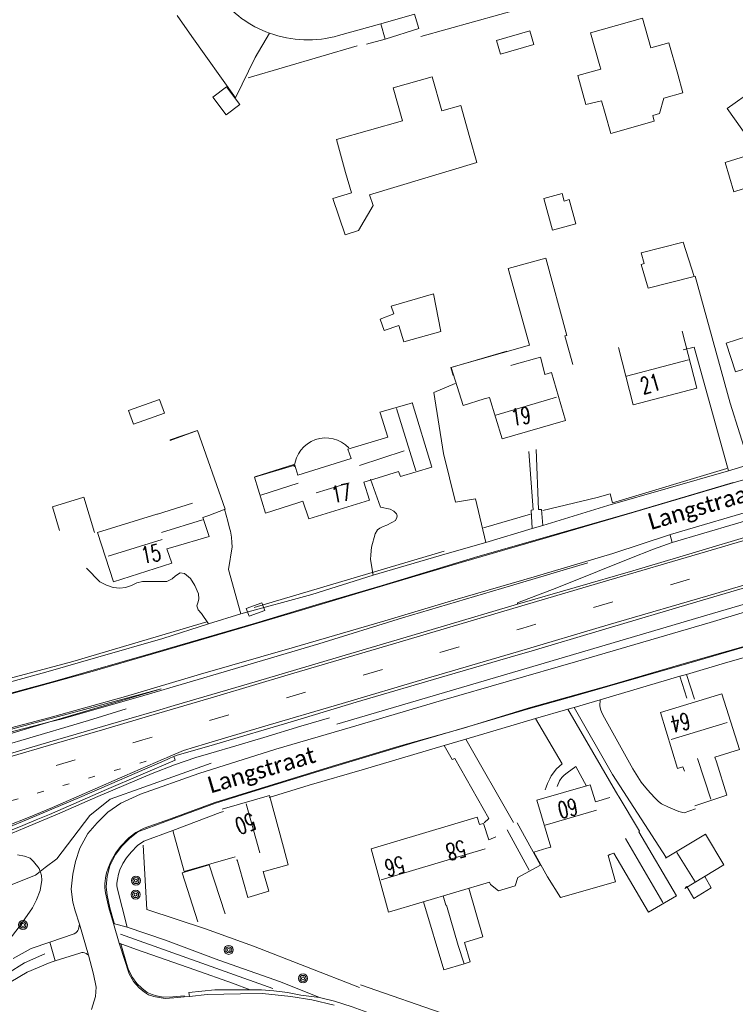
# Model space of a CAD drawing. Extents: x 177628 to 188968, y 384226 to 390673.
# Tile 277 of 393: x 184186 to 184293, y 387081 to 387229. Entities that reach past the tile are written whole.
import ezdxf

# ---------------------------------------------------------------- set-up
doc = ezdxf.new("R2010")
doc.units = 0
doc.linetypes.add('VW-1-3_STREEP', pattern=[4, 1, -3])
doc.linetypes.add('VW-3-9_STREEP', pattern=[12, 3, -9])
for name, color, linetype, lineweight in [('2811', 253, 'Continuous', 13), ('2901', 253, 'Continuous', 13), ('4502', 253, 'Continuous', 13), ('B-AF-GELUID-GD', 14, 'GELUIDSWERING', 13), ('B-AF-HAAG-GD', 253, 'HAAG', 13), ('B-AF-RAST-GD', 253, 'HEKWERK', 13), ('B-BP-BOOM-GD', 253, 'Continuous', 13), ('B-GB-BOUW-GD', 14, 'Continuous', 13), ('B-GB-NOKL-GD', 14, 'Continuous', 13), ('B-GL-RAIL-GD', 253, 'GELEIDERAIL', 13), ('B-MK-ASSTRP-GD', 253, 'VW-3-9_STREEP', 13), ('B-MK-BLOKLG-GD', 253, 'VW-1-3_STREEP', 13), ('B-MK-STRP-GD', 253, 'Continuous', 13), ('B-OB-CAI-GD', 253, 'Continuous', 13), ('B-TR-TALB-GD', 253, 'Continuous', 13), ('B-TR-TALO-GD', 253, 'Continuous', 13), ('B-VH-BNDH-GD', 253, 'Continuous', 13), ('B-VH-FPAD-GD', 8, 'Continuous', 13), ('B-VH-GOOT-GD', 253, 'Continuous', 13), ('B-VH-HALT-GD', 8, 'Continuous', 13), ('B-VH-HFDR-GD', 8, 'Continuous', 13), ('B-VH-MATE-GD', 253, 'Continuous', 13), ('B-VH-ONVH-GD', 253, 'Continuous', 13), ('B-VH-OVRG-GD', 8, 'Continuous', 13), ('B-VH-PARW-GD', 8, 'Continuous', 13), ('B-VH-TROT-GD', 253, 'Continuous', 13), ('B01_D', 14, 'Continuous', 9), ('B01_F', 14, 'Continuous', 9), ('B01_T', 14, 'Continuous', 9), ('B02_F', 14, 'Continuous', 9), ('B07_D', 14, 'Continuous', 9), ('B11_F', 14, 'Continuous', 9), ('B11_S', 14, 'Continuous', 9), ('B14_F', 14, 'Continuous', 9), ('T03_F', 253, 'Continuous', 9), ('T03_T', 253, 'Continuous', 9), ('T04_F', 253, 'HAAG', 9), ('T10_F', 253, 'Continuous', 9), ('T22_F', 253, 'Continuous', 9), ('V00_F', 8, 'Continuous', 9), ('V00_T', 8, 'Continuous', 9), ('Z06', 7, 'Continuous', 9)]:
    doc.layers.add(name, color=color, linetype=linetype, lineweight=lineweight)
doc.styles.add('Legend', font='calibri.ttf')
doc.styles.add('ROMANS', font='ROMANS.shx', dxfattribs={"oblique": 45})
doc.linetypes.add('GELEIDERAIL', pattern='A,28,-5,[107,ProvincieNB.shx,S=1,R=0,X=0,Y=0],-5', length=38)
doc.linetypes.add('GELUIDSWERING', pattern='A,30,-1.5,[3,ProvNB.shx,S=1,R=0,X=0,Y=0],-3,[3,ProvNB.shx,S=1,R=0,X=0,Y=0],-3,[3,ProvNB.shx,S=1,R=0,X=0,Y=0],-3,[3,ProvNB.shx,S=1,R=0,X=0,Y=0],-1.5', length=42)
doc.linetypes.add('HAAG', pattern='A,4,-1,[5,TOPOCAD.SHX,S=0.35,R=0,X=-0.35,Y=-0.35],-1', length=6)
doc.linetypes.add('HEKWERK', pattern='A,7,-1.5,[1,ProvNB.shx,S=0.75,R=0,X=0,Y=0],-1.5', length=10)

# ---------------------------------------------------------------- blocks, each defined once
blk = doc.blocks.new('2901_2901', base_point=(177628.113717, 385871.174588))
at = {"layer": '2901'}
for radius in [0.675, 0.45, 0.225]:
    blk.add_circle((177628.113717, 385871.174588), radius, dxfattribs=at)
blk = doc.blocks.new('2810_2811', base_point=(177627.545238, 385871.174588))
at = {"layer": '2811'}
blk.add_polyline3d([(177627.045238, 385870.924588, 0), (177627.045238, 385871.424588, 0), (177628.045238, 385871.424588, 0), (177628.045238, 385870.924588, 0)], close=True, dxfattribs=at)

msp = doc.modelspace()

# ---------------------------------------------------------------- linework, layer by layer
at = {"layer": 'B-AF-GELUID-GD', "flags": 128}
for points in [[(184214.886, 387117.265), (184199.734, 387111.844), (184196.665, 387109.394), (184194.113, 387106.05), (184191.714, 387102.907)], [(184191.714, 387102.907), (184190.001, 387101.588), (184189.236, 387100.999)], [(184189.236, 387100.999), (184188.518, 387100.447)], [(184188.518, 387100.447), (184184.648, 387098.888)]]:
    msp.add_lwpolyline(points, dxfattribs=at)
at = {"layer": 'B-AF-HAAG-GD', "flags": 128}
for points in [[(184371.125, 387163.541), (184342.902, 387155.303), (184312.4, 387146.231), (184289.19, 387139.415), (184260.877, 387131.101), (184233.701, 387123.12)], [(184272.764, 387157.085), (184274.716, 387157.619), (184275.031, 387156.286), (184292.183, 387161.422)], [(184272.764, 387157.085), (184264.588, 387155.126)], [(184262.751, 387154.584), (184255.723, 387152.543)], [(184074.403, 387100.489), (184074.908, 387100.417), (184078.774, 387100.177), (184082.029, 387100.328), (184084.801, 387100.559), (184087.638, 387100.976), (184090.911, 387101.484), (184093.941, 387102.075), (184101.928, 387103.58), (184112.563, 387105.653), (184125.158, 387108.227), (184139.543, 387111.188), (184150.622, 387113.519), (184159.963, 387115.589), (184165.209, 387116.751), (184176.999, 387119.92), (184190.677, 387123.429), (184192.365, 387123.864), (184204.762, 387127.406), (184217.667, 387131.208), (184231.005, 387135.127), (184243.574, 387139.013), (184259.759, 387143.825), (184271.323, 387147.265)], [(184214.236, 387138.44), (184194.113, 387132.502), (184173.717, 387127.053)], [(184204.703, 387104.978), (184205.224, 387095.313), (184214.027, 387092.408)], [(184237.126, 387083.644), (184221.211, 387089.806), (184214.027, 387092.408)]]:
    msp.add_lwpolyline(points, dxfattribs=at)
at = {"layer": 'B-AF-RAST-GD', "flags": 128}
msp.add_lwpolyline([(184249.831, 387149.028), (184221.337, 387140.607)], dxfattribs=at)
at = {"layer": 'B-GB-BOUW-GD', "flags": 128}
for points in [[(184306.176, 387187.805), (184308.497, 387180.255), (184299.672, 387177.449), (184299.562, 387177.795), (184298.019, 387177.358), (184293.468, 387175.899), (184292.069, 387180.233), (184295.186, 387181.225), (184298.193, 387182.2), (184297.322, 387185.083), (184297.01, 387186.015), (184296.726, 387186.911), (184297.849, 387187.317), (184297.627, 387188.067), (184300.177, 387188.857), (184300.67, 387187.361), (184301.037, 387186.214)], [(184275.93, 387179.557), (184278.151, 387170.971), (184287.701, 387173.478), (184285.514, 387182.018)], [(184259.216, 387179.001), (184250.843, 387176.567), (184252.65, 387170.877), (184255.825, 387171.854), (184256.628, 387172.078), (184258.481, 387165.864), (184267.974, 387168.639), (184265.884, 387175.793), (184264.896, 387175.52), (184264.534, 387176.974), (184264.228, 387178.098), (184260.296, 387177.014), (184259.795, 387176.875)], [(184244.993, 387171.318), (184247.97, 387161.616), (184243.237, 387160.245), (184242.967, 387160.96), (184239.25, 387159.83), (184237.758, 387159.37), (184238.61, 387156.663), (184229.497, 387153.893), (184228.618, 387156.524), (184227.88, 387156.261), (184223.035, 387154.744), (184221.356, 387160.126), (184227.413, 387161.933), (184227.866, 387160.418), (184235.841, 387162.904), (184235.343, 387164.34), (184241.346, 387166.144), (184240.214, 387169.764)], [(184208.72, 387165.602), (184212.819, 387167.099), (184216.975, 387155.344), (184214.531, 387154.399), (184213.645, 387154.062), (184214.572, 387151.229), (184209.107, 387149.617), (184208.223, 387149.36), (184208.983, 387147.244), (184200.237, 387144.452), (184197.847, 387151.829), (184206.706, 387154.566), (184206.847, 387154.595), (184212.086, 387156.25)], [(184287.369, 387110.875), (184292.194, 387112.434), (184290.638, 387117.429), (184290.393, 387118.125), (184294.103, 387119.292), (184291.456, 387127.651), (184282.232, 387124.836), (184284.796, 387116.455), (184285.612, 387116.681), (184285.847, 387116.072)], [(184275.876, 387112.394), (184279.078, 387107.031), (184278.969, 387106.946), (184284.638, 387097.381), (184280.455, 387094.916), (184275.233, 387103.757), (184274.958, 387103.665), (184274.668, 387103.553), (184274.389, 387103.4), (184275.476, 387099.447), (184267.227, 387097.114), (184265.294, 387100.232), (184263.233, 387103.932), (184265.221, 387104.492), (184265.777, 387104.663), (184263.697, 387111.689), (184271.685, 387114.006), (184272.474, 387111.445), (184274.666, 387112.08)], [(184216.516, 387110.376), (184223.597, 387112.382), (184225.699, 387104.663), (184226.405, 387102.014), (184222.992, 387101.035), (184222.655, 387100.993), (184223.5, 387098.06), (184220.356, 387097.134), (184219.081, 387101.722), (184218.792, 387102.754), (184218.64, 387102.73)], [(184260.755, 387108.284), (184264.255, 387101.95), (184260.849, 387100.127), (184260.474, 387098.858), (184257.971, 387098.113), (184256.756, 387099.047), (184256.624, 387099.414), (184241.48, 387094.926), (184238.866, 387104.402), (184254.747, 387109.169), (184255.085, 387108.037), (184255.728, 387108.223), (184256.52, 387105.776), (184257.543, 387106.225)], [(184282.993, 387103.026), (184288.999, 387106.595), (184291.748, 387102.022), (184285.913, 387098.465)], [(184212.894, 387093.461), (184210.551, 387100.785), (184214.566, 387102), (184216.987, 387094.677)]]:
    msp.add_lwpolyline(points, dxfattribs=at)
at = {"layer": 'B-GB-NOKL-GD', "flags": 128}
for points in [[(184286.452, 387177.706), (184277.149, 387175.268)], [(184257.57, 387169.42), (184266.663, 387172.098)], [(184245.547, 387161.095), (184242.673, 387170.422)], [(184243.818, 387164.07), (184237.118, 387161.882)], [(184222.331, 387157.449), (184227.915, 387159.215)], [(184235.588, 387159.269), (184230.615, 387157.758)], [(184213.571, 387153.736), (184207.425, 387151.82)], [(184207.511, 387150.772), (184199.435, 387148.283)], [(184283.861, 387120.778), (184292.23, 387123.328)], [(184287.804, 387117.961), (184289.769, 387111.838)], [(184222.178, 387103.806), (184220.139, 387111.149)], [(184264.973, 387107.969), (184272.657, 387110.212)], [(184259.263, 387107.235), (184262.547, 387101.228)], [(184276.975, 387105.971), (184282.573, 387096.373)], [(184240.361, 387099.743), (184255.933, 387104.387)], [(184284.692, 387103.839), (184287.432, 387099.475)]]:
    msp.add_lwpolyline(points, dxfattribs=at)
at = {"layer": 'B-GL-RAIL-GD', "flags": 128}
for points in [[(183946.864, 387075.751), (183966.33, 387077.982), (183986.212, 387080.613), (183993.44, 387081.519), (184006.638, 387083.1), (184018.61, 387084.533), (184029.191, 387085.883), (184037.022, 387086.958), (184043.724, 387088.024), (184052.984, 387089.289), (184060.716, 387090.619), (184071.212, 387092.474), (184084.293, 387095.047), (184093.479, 387096.824), (184103.914, 387099.082), (184113.021, 387101.067), (184122.089, 387103.193), (184132.428, 387105.7), (184142.785, 387108.349), (184149.496, 387110.186), (184154.26, 387111.49), (184163.406, 387114.038), (184175.481, 387117.46), (184186.33, 387120.639), (184196.483, 387123.63), (184202.11, 387125.387)], [(184166.026, 387100.797), (184178.001, 387104.264), (184183.083, 387105.955), (184186.962, 387107.549), (184191.82, 387109.589), (184197.885, 387112.242), (184206.031, 387115.695), (184209.379, 387117.004), (184212.581, 387118.121), (184214.801, 387118.756), (184218.554, 387119.826), (184222.795, 387121.122), (184228.303, 387122.775), (184232.62, 387124.03)]]:
    msp.add_lwpolyline(points, dxfattribs=at)
at = {"layer": 'B-MK-ASSTRP-GD', "flags": 128}
msp.add_lwpolyline([(183944.412, 387070.458), (183952.02, 387071.296), (183963.432, 387072.6), (183973.755, 387073.811), (183985.142, 387075.148), (183997.902, 387076.643), (184007.149, 387077.803), (184012.738, 387078.504), (184015.866, 387078.896), (184023.787, 387079.902), (184031.733, 387080.99), (184038.514, 387081.946), (184046.324, 387083.075), (184052.616, 387084.079), (184062.372, 387085.69), (184070.358, 387087.095), (184078.883, 387088.72), (184087.355, 387090.364), (184096.7, 387092.235), (184103.899, 387093.77), (184111.252, 387095.404), (184111.425, 387095.442), (184123.771, 387098.311), (184141.375, 387102.722), (184156.811, 387106.905), (184172.406, 387111.313), (184186.27, 387115.349), (184204.637, 387120.724), (184207.727, 387121.634), (184232.843, 387129.032), (184261.594, 387137.507), (184282.846, 387143.719), (184303.661, 387149.86), (184329.525, 387157.49), (184363.913, 387167.629), (184386.852, 387174.392), (184399.561, 387178.199), (184421.138, 387184.662), (184444.005, 387191.692), (184478.045, 387202.775), (184494.748, 387208.642), (184494.795, 387208.659), (184523.173, 387218.628), (184556.574, 387231.119), (184568.123, 387235.659), (184581.873, 387241.073), (184588.922, 387243.903), (184593.818, 387245.869), (184604.923, 387250.423), (184615.77, 387254.954), (184627.213, 387259.841), (184637.793, 387264.424), (184640.053, 387265.403), (184649.118, 387269.411), (184659.082, 387273.839), (184668.953, 387278.291), (184679.316, 387283.034), (184680.524, 387283.598), (184689.441, 387287.756), (184701.045, 387293.259), (184707.642, 387296.431), (184711.53, 387298.3), (184722.574, 387303.686), (184732.981, 387308.85), (184744.376, 387314.625), (184757.465, 387321.371), (184764.891, 387325.23), (184769.978, 387327.929), (184772.279, 387329.149), (184779.804, 387333.137), (184788.663, 387337.88), (184796.924, 387342.374), (184806.667, 387347.717), (184820.048, 387355.183), (184832.827, 387362.444), (184841.52, 387367.432), (184852.236, 387373.672), (184857.149, 387376.589), (184862.643, 387379.851), (184875.281, 387387.456), (184888.489, 387395.43), (184901.182, 387403.142), (184912.27, 387409.862), (184924.556, 387417.313), (184935.934, 387424.236), (184942.669, 387428.329), (184949.693, 387432.598), (184962.622, 387440.407), (184975.889, 387448.482), (184988.19, 387455.933), (185001.979, 387464.296), (185015.043, 387472.229), (185028.182, 387480.188), (185030.347, 387481.499), (185044.149, 387489.84), (185073.274, 387507.538), (185096.242, 387521.471), (185113.689, 387532.026), (185114.259, 387532.371), (185120.036, 387535.878), (185131.893, 387543.117), (185146.548, 387552), (185161.393, 387560.989), (185172.777, 387567.864), (185182.893, 387573.996), (185193.695, 387580.423), (185199.264, 387583.686), (185204.585, 387586.804), (185212.923, 387591.643), (185221.14, 387596.338), (185232.105, 387602.57), (185240.882, 387607.498), (185249.419, 387612.192), (185257.663, 387616.673), (185269.427, 387623.04), (185286.671, 387632.329), (185294.499, 387636.546), (185316.587, 387648.416), (185329.692, 387655.461), (185348.253, 387665.478), (185369.366, 387676.846), (185374.563, 387679.641), (185390.424, 387688.172), (185400.986, 387693.869), (185422.114, 387705.266), (185443.177, 387716.608), (185462.76, 387727.158), (185466.73, 387729.298), (185497.075, 387745.679), (185513.336, 387754.404), (185525.616, 387760.989), (185535.704, 387766.436), (185545.139, 387771.54), (185550.773, 387774.601), (185554.252, 387776.491), (185561.636, 387780.477), (185568.948, 387784.48), (185577.123, 387788.996), (185586.07, 387793.974), (185595.122, 387799.084), (185603.096, 387803.642), (185613.748, 387809.838), (185622.033, 387814.709), (185629.021, 387818.899), (185635.198, 387822.604), (185637.515, 387824.01), (185644.061, 387827.983), (185652.489, 387833.182), (185661.818, 387838.964), (185670.926, 387844.668), (185679.882, 387850.337), (185691.271, 387857.643), (185699.088, 387862.764), (185706.4, 387867.567), (185719.727, 387876.444), (185721.675, 387877.754), (185729.973, 387883.334), (185732.242, 387884.86), (185738.299, 387888.973), (185757.89, 387902.042), (185765.768, 387907.38), (185804.927, 387933.722), (185805.444, 387934.069), (185845.245, 387960.79), (185875.094, 387980.841), (185887.944, 387989.473), (185905.016, 388000.94), (185940.462, 388024.767), (185970.341, 388044.898), (185970.919, 388045.287), (185982.816, 388053.292), (186020.236, 388078.437), (186053.905, 388101.084), (186060.105, 388105.254), (186099.969, 388132.042), (186136.894, 388156.876), (186139.014, 388158.302), (186178.944, 388185.13), (186211.32, 388206.914), (186219.794, 388212.613), (186258.815, 388238.852), (186294.99, 388263.063), (186302.966, 388268.318), (186324.939, 388282.795), (186354.934, 388302.418), (186384.967, 388322.047), (186386.61, 388323.124), (186415.006, 388341.733), (186447.357, 388363.161), (186469.928, 388378.422), (186487.988, 388390.634), (186522.539, 388414.381), (186552.061, 388434.794), (186552.375, 388435.011), (186591.589, 388462.132), (186621.245, 388482.669), (186634.606, 388491.916), (186650.955, 388503.231), (186680.626, 388523.721), (186716.861, 388548.786), (186720.265, 388551.141), (186761.12, 388579.373), (186799.113, 388605.659), (186800.413, 388606.558), (186843.546, 388636.4), (186881.346, 388662.561), (186902.899, 388677.477), (186914.87, 388685.771), (186928.834, 388695.48), (186943.945, 388706.066), (186956.492, 388714.945), (186962.785, 388719.488), (186972.094, 388726.208), (186986.385, 388736.608), (186999.405, 388746.231), (187012.404, 388755.989), (187025.791, 388766.134), (187038.048, 388775.406), (187042.93, 388779.107), (187049.596, 388784.161), (187059.688, 388791.795), (187070.007, 388799.64), (187080.386, 388807.484), (187091.627, 388815.999), (187104.113, 388825.452), (187116.189, 388834.57), (187122.69, 388839.475), (187124.579, 388840.901), (187128.403, 388843.794), (187136.942, 388850.255), (187152.391, 388861.968), (187156.649, 388865.209), (187165.198, 388871.66), (187172.972, 388877.552), (187180.679, 388883.391), (187187.857, 388888.815), (187194.476, 388893.815), (187200.809, 388898.618), (187202.426, 388899.838), (187207.173, 388903.419), (187213.258, 388907.982), (187220.155, 388913.104), (187226.601, 388917.892), (187234.132, 388923.385), (187241.035, 388928.349), (187247.153, 388932.714), (187253.715, 388937.328), (187259.552, 388941.389), (187265.664, 388945.606), (187271.763, 388949.75), (187279.179, 388954.712), (187284.034, 388957.938), (187288.001, 388960.573), (187296.417, 388966.088), (187304.113, 388971.043), (187312.488, 388976.371), (187321.175, 388981.845), (187329.2, 388986.794), (187336.423, 388991.171), (187347.234, 388997.666), (187355.385, 389002.491), (187364.617, 389007.889), (187369.274, 389010.564), (187373.351, 389012.906), (187383.55, 389018.746), (187391.354, 389023.182), (187399.729, 389027.947), (187409.043, 389033.149), (187417.7, 389037.939), (187425.952, 389042.506), (187435.215, 389047.522), (187443.298, 389051.859), (187449.185, 389054.994), (187456.297, 389058.639), (187463.273, 389062.161), (187471.291, 389066.134), (187479.197, 389069.969), (187486.731, 389073.532), (187495.836, 389077.681), (187502.129, 389080.449), (187505.366, 389081.872), (187515.302, 389086.134), (187524.74, 389090.108), (187533.55, 389093.818), (187544.216, 389098.293), (187548.392, 389100.027), (187552.912, 389101.905), (187561.746, 389105.557), (187569.799, 389108.937), (187579.694, 389113.029), (187589.404, 389117.045), (187600.626, 389121.678), (187611.176, 389126.036), (187620.579, 389129.941), (187627.506, 389132.811), (187635.464, 389136.159), (187640.702, 389138.397), (187642.123, 389139.004), (187649.209, 389142.094), (187655.76, 389144.998), (187661.931, 389147.773), (187666.965, 389150.098), (187673.133, 389153.049), (187678.06, 389155.479), (187685.805, 389159.33), (187693.353, 389163.127), (187700.589, 389166.873), (187710.043, 389171.904), (187717.972, 389176.292), (187724.462, 389179.979), (187729.627, 389183.021), (187730.532, 389183.554), (187736.361, 389187.049), (187741.741, 389190.353), (187747.177, 389193.778), (187753.716, 389197.979), (187760.089, 389202.175), (187766.168, 389206.249), (187773.118, 389210.99), (187778.727, 389214.924), (187784.459, 389219.069), (187789.352, 389222.66), (187795.124, 389226.932), (187800.154, 389230.719), (187806.175, 389235.283), (187811.497, 389239.481), (187812.14, 389239.988), (187816.945, 389243.825), (187823.942, 389249.6), (187830.458, 389254.877), (187837.294, 389260.699), (187843.444, 389266.007), (187848.199, 389270.121), (187854.933, 389275.94), (187861.712, 389281.812), (187869.164, 389288.253), (187876.351, 389294.48), (187884.405, 389301.452), (187887.829, 389304.422), (187888.334, 389304.861), (187889.364, 389305.754), (187892.772, 389308.696), (187897.265, 389312.503), (187901.072, 389315.671), (187905.63, 389319.389), (187910.153, 389323.072), (187914.275, 389326.394), (187918.745, 389329.944), (187922.394, 389332.834), (187926.332, 389335.907), (187929.595, 389338.428), (187933.176, 389341.134), (187936.658, 389343.755), (187940.773, 389346.797), (187945.751, 389350.425), (187949.016, 389352.775), (187952.932, 389355.569), (187956.47, 389358.093), (187959.735, 389360.384), (187964.174, 389363.496), (187967.993, 389366.149), (187971.877, 389368.808), (187976.082, 389371.666), (187982.065, 389375.666)], dxfattribs=at)
at = {"layer": 'B-MK-BLOKLG-GD', "flags": 128}
msp.add_lwpolyline([(184127.089, 387095.868), (184147.537, 387101.084), (184159.23, 387104.282), (184170.278, 387107.404), (184182.176, 387110.825), (184193.816, 387114.237), (184205.66, 387117.705)], dxfattribs=at)
at = {"layer": 'B-MK-STRP-GD', "flags": 128}
for points in [[(184288.985, 387148.917), (184302.738, 387152.984), (184306.989, 387154.241), (184320.85, 387158.324), (184338.961, 387163.632), (184354.957, 387168.386), (184369.696, 387172.717), (184386.628, 387177.712), (184398.652, 387181.293), (184403.488, 387182.733), (184421.43, 387188.121), (184437.531, 387193.065), (184453.678, 387198.177), (184469.993, 387203.487), (184486.685, 387209.112), (184493.78, 387211.586), (184503.506, 387214.977), (184510.666, 387217.539), (184521.627, 387221.518), (184533.833, 387225.979), (184545.516, 387230.395), (184554.584, 387233.827)], [(184456.311, 387192.314), (184447.461, 387189.493), (184439.55, 387187), (184430.131, 387184.098), (184421.328, 387181.427), (184412.272, 387178.697), (184403.988, 387176.217), (184400.454, 387175.157), (184394.347, 387173.324), (184385.24, 387170.612), (184374.376, 387167.386), (184365.533, 387164.778), (184356.378, 387162.086), (184344.758, 387158.669), (184334.512, 387155.644), (184325.307, 387152.932), (184315.434, 387150.035), (184306.503, 387147.386), (184304.559, 387146.816), (184296.39, 387144.42), (184290.543, 387142.692)], [(184184.21, 387118.053), (184191.312, 387120.145), (184198.571, 387122.263), (184206.827, 387124.674), (184207.048, 387124.739), (184215.747, 387127.314), (184226.422, 387130.479), (184242.222, 387135.151), (184262.296, 387141.083), (184273.627, 387144.428), (184288.985, 387148.917)], [(184290.543, 387142.692), (184274.412, 387137.979), (184260.934, 387133.995), (184246.962, 387129.883), (184234.513, 387126.217), (184222.586, 387122.688), (184214.007, 387120.137), (184210.707, 387119.166), (184208.714, 387118.299), (184208.154, 387118.055), (184207.686, 387117.852), (184201.945, 387115.334), (184196.661, 387113.032), (184191.109, 387110.623), (184187.486, 387109.106), (184184.417, 387107.883)], [(184201.273, 387091.63), (184224.097, 387083.493)], [(184189.918, 387088.653), (184186.909, 387087.333), (184184.353, 387085.708)]]:
    msp.add_lwpolyline(points, dxfattribs=at)
at = {"layer": 'B-TR-TALB-GD', "flags": 128}
msp.add_lwpolyline([(184207.368, 387128.381), (184190.677, 387123.429), (184180.624, 387120.446), (184159.904, 387114.507), (184147.622, 387110.998), (184145.274, 387110.327), (184133.79, 387107.251), (184121.353, 387104.284), (184107.115, 387100.806), (184094.8, 387098.408), (184083.204, 387096.021), (184076.965, 387095.241), (184067.909, 387094.726), (184054.289, 387093.534), (184042.468, 387091.975), (184028.205, 387090.04), (184018.845, 387088.632), (184007.19, 387087.491), (183993.167, 387086.347)], dxfattribs=at)
at = {"layer": 'B-TR-TALO-GD', "flags": 128}
for points in [[(184207.368, 387128.381), (184183.062, 387121.865), (184159.963, 387115.589), (184153.774, 387113.907), (184140.856, 387110.285), (184130.308, 387107.919), (184119.378, 387105.177), (184106.764, 387102.557), (184096.682, 387100.807), (184085.104, 387098.763), (184077.566, 387098.053), (184070.871, 387097.447)], [(184185.845, 387103.509), (184186.873, 387103.288), (184187.726, 387103.01), (184188.234, 387102.513), (184189.082, 387101.467), (184189.236, 387100.999)], [(184189.236, 387100.999), (184189.267, 387100.906), (184189.438, 387100.391), (184189.467, 387099.714), (184189.229, 387098.155), (184188.682, 387096.781), (184188.076, 387095.575), (184186.251, 387092.896), (184184.448, 387090.559), (184182.569, 387088.53), (184181.149, 387087.364), (184180.06, 387086.555), (184178.614, 387085.482), (184176.394, 387083.952), (184174.607, 387082.774), (184171.903, 387081.177)]]:
    msp.add_lwpolyline(points, dxfattribs=at)
at = {"layer": 'B-VH-BNDH-GD', "flags": 128}
for points in [[(184286.471, 387132.251), (184303.764, 387137.277), (184321.219, 387142.288), (184348.38, 387150.331), (184363.184, 387154.69), (184381.412, 387160.005), (184398.147, 387164.963), (184419.689, 387171.305), (184447.376, 387179.984), (184460.581, 387184.245), (184479.386, 387190.477), (184486.996, 387193.08), (184494.38, 387195.621), (184507.592, 387200.24), (184515.064, 387202.796), (184527.774, 387207.478), (184538.871, 387211.52), (184550.259, 387215.764), (184557.731, 387218.519)], [(184278.282, 387154.922), (184293.156, 387159.317), (184293.154, 387159.25)], [(184181.071, 387126.739), (184191.453, 387129.538), (184205.856, 387133.667), (184221.505, 387138.24), (184230.639, 387141.006), (184240.503, 387143.889), (184254.878, 387148.208), (184265.898, 387151.362), (184278.282, 387154.922)], [(184200.217, 387093.225), (184200.335, 387093.263), (184199.676, 387095.565), (184199.265, 387097.447), (184199.115, 387098.69), (184199.272, 387100.296), (184199.704, 387101.877), (184200.541, 387103.544), (184201.473, 387104.805), (184202.69, 387105.997), (184203.901, 387106.959), (184209.268, 387108.968), (184215.5, 387111.253), (184220.3, 387112.752), (184232.383, 387116.439), (184245.817, 387120.479), (184254.497, 387123.022), (184262.476, 387125.393), (184269.602, 387127.407), (184279.015, 387130.078), (184286.471, 387132.251)], [(184210.807, 387082.198), (184210.813, 387082.373), (184209.121, 387082.207), (184207.654, 387082.189), (184206.673, 387082.383), (184206.037, 387082.591), (184205.3, 387082.853), (184204.471, 387083.495), (184203.749, 387084.238), (184203.085, 387085.114), (184202.727, 387085.755), (184202.436, 387086.407), (184202.184, 387087.241), (184201.344, 387090.17), (184201.14, 387090.138)]]:
    msp.add_lwpolyline(points, dxfattribs=at)
at = {"layer": 'B-VH-FPAD-GD', "flags": 128}
for points in [[(184195.133, 387093.106), (184194.986, 387092.362), (184194.907, 387092.181), (184194.769, 387092.011), (184194.573, 387091.835), (184194.357, 387091.69), (184190.707, 387090.423), (184187.898, 387089.447), (184185.199, 387087.972)], [(184200.217, 387093.225), (184202.283, 387092.685), (184208.052, 387090.719), (184216.023, 387087.695), (184225.259, 387084.487), (184231.106, 387082.116)], [(184201.096, 387090.284), (184203.691, 387089.341), (184212.445, 387086.265), (184218.089, 387084.281), (184220.732, 387083.283)], [(184196.483, 387088.452), (184196.154, 387088.714), (184195.892, 387088.828), (184195.66, 387088.861), (184195.469, 387088.849), (184195.168, 387088.79), (184191.5, 387087.632), (184190.724, 387087.386), (184187.266, 387085.927), (184184.823, 387084.455)]]:
    msp.add_lwpolyline(points, dxfattribs=at)
at = {"layer": 'B-VH-GOOT-GD', "flags": 128}
for points in [[(184209.292, 387118.253), (184208.792, 387118.036), (184208.295, 387117.821), (184195.115, 387112.115), (184187.797, 387109.005), (184183.942, 387107.407), (184179.534, 387106.045), (184169.31, 387103.12), (184150.403, 387097.867), (184132.784, 387093.268), (184129.231, 387092.346)], [(184211.602, 387082.285), (184211.519, 387082.876), (184215.426, 387083.258), (184219.454, 387083.279), (184220.732, 387083.283), (184222.44, 387083.268), (184224.284, 387083.138), (184226.336, 387082.868), (184228.342, 387082.474), (184231.106, 387082.116), (184233.353, 387081.556), (184236.033, 387080.733), (184239.33, 387079.518), (184239.077, 387078.916)]]:
    msp.add_lwpolyline(points, dxfattribs=at)
at = {"layer": 'B-VH-HALT-GD', "flags": 128}
for points in [[(184283.852, 387150.883), (184283.991, 387150.352), (184298.217, 387154.549), (184298.08, 387154.992)], [(184283.76, 387151.535), (184283.713, 387151.414), (184283.852, 387150.883)], [(184283.991, 387150.352), (184281.191, 387149.346), (184277.625, 387147.932), (184272.775, 387145.973), (184266.717, 387143.541), (184260.783, 387141.291), (184260.786, 387141.067)]]:
    msp.add_lwpolyline(points, dxfattribs=at)
at = {"layer": 'B-VH-HFDR-GD', "flags": 128}
for points in [[(184287.673, 387141.414), (184304.671, 387146.437), (184313.215, 387148.961), (184333.504, 387154.917), (184356.692, 387161.782), (184376.716, 387167.675), (184399.388, 387174.41), (184400.569, 387174.766), (184423.904, 387181.795), (184435.337, 387185.308), (184443.811, 387187.912), (184465.943, 387195.024), (184485.13, 387201.406), (184495.999, 387205.188), (184506.608, 387208.88), (184513.167, 387211.189), (184522.298, 387214.459), (184529.702, 387217.183), (184538.155, 387220.335), (184545.002, 387222.938), (184553.201, 387226.023)], [(184364.122, 387171.5), (184354.103, 387168.563), (184344.14, 387165.651), (184333.099, 387162.344), (184322.705, 387159.257), (184317.98, 387157.884), (184314.224, 387156.793), (184304.45, 387153.968), (184302.61, 387153.417), (184296.31, 387151.533), (184286.973, 387148.753)], [(183989.727, 387079.326), (184008.578, 387081.611), (184012.289, 387082.087), (184027.209, 387083.999), (184046.581, 387086.787), (184068.273, 387090.397), (184089.291, 387094.35), (184110.46, 387098.9), (184113.695, 387099.596), (184134.414, 387104.59), (184151.606, 387109.133), (184172.299, 387114.992), (184190.699, 387120.429), (184202.539, 387123.895), (184206.697, 387125.112), (184209.304, 387125.875), (184221.835, 387129.529), (184233.638, 387133.041), (184249.347, 387137.694), (184260.786, 387141.067), (184278.091, 387146.098), (184286.973, 387148.753)], [(184287.673, 387141.414), (184273.548, 387137.217), (184262.505, 387133.962), (184260.922, 387133.499), (184250.245, 387130.374), (184236.619, 387126.388), (184227.24, 387123.553), (184215.393, 387120.044), (184209.643, 387118.405), (184209.292, 387118.253)], [(184209.292, 387118.253), (184209.465, 387117.713), (184199.179, 387113.318), (184190.638, 387109.574), (184188.639, 387108.75), (184186.632, 387107.922), (184183.768, 387106.741), (184181.512, 387105.989), (184179.096, 387105.28), (184172.075, 387103.223), (184164.419, 387101.03), (184155.632, 387098.605), (184150.057, 387097.015), (184145.401, 387095.76), (184137.971, 387093.867), (184129.399, 387091.701), (184129.319, 387092.007), (184129.231, 387092.346)]]:
    msp.add_lwpolyline(points, dxfattribs=at)
at = {"layer": 'B-VH-MATE-GD', "flags": 128}
msp.add_lwpolyline([(184190.707, 387090.423), (184191.5, 387087.632)], dxfattribs=at)
at = {"layer": 'B-VH-ONVH-GD', "flags": 128}
for points in [[(184287.461, 387190.24), (184292.683, 387171.224), (184295.596, 387162.008)], [(184292.44, 387161.097), (184287.312, 387179.599), (184285.619, 387179.208)], [(184251.462, 387174.16), (184248.241, 387172.799), (184249.724, 387163.651), (184251.514, 387156.361), (184254.514, 387156.893), (184256.075, 387150.354)], [(184238.743, 387159.829), (184240.286, 387155.646), (184241.721, 387155.339), (184242.272, 387155.009), (184242.644, 387154.637), (184242.77, 387154.352), (184242.722, 387154.066), (184242.518, 387153.65), (184241.944, 387153.306), (184241.197, 387152.951), (184240.651, 387152.728), (184240.15, 387152.501), (184239.806, 387152.206), (184239.44, 387151.629), (184238.934, 387149.618), (184238.792, 387148.481), (184238.745, 387147.777), (184239.17, 387145.413)], [(184219.345, 387139.636), (184217.478, 387146.285), (184218.03, 387149.67), (184217.971, 387150.32), (184217.908, 387151.145), (184217.759, 387152.01), (184217.645, 387152.481), (184217.362, 387153.527), (184216.885, 387155.309)], [(184196.188, 387146.506), (184198.189, 387144.445), (184199.171, 387143.91), (184200.178, 387143.569), (184201.202, 387143.486), (184202.031, 387143.57), (184202.938, 387143.897), (184203.754, 387144.308), (184204.594, 387144.481), (184205.906, 387144.479), (184207.066, 387144.466), (184208.244, 387144.501), (184209.036, 387144.884), (184209.509, 387145.33), (184210.219, 387145.807), (184210.87, 387145.686), (184211.753, 387144.912), (184212.409, 387143.877), (184212.966, 387142.639), (184213.004, 387141.904), (184212.911, 387141.426), (184212.735, 387140.841), (184212.947, 387140.23), (184213.408, 387139.681), (184214.495, 387138.114)], [(184273.184, 387126.751), (184273.15, 387125.82), (184273.246, 387125.33), (184273.432, 387124.773), (184273.822, 387124.04), (184278.075, 387116.384), (184279.339, 387114.379), (184280.274, 387113.233), (184281.322, 387112.082), (184281.934, 387111.507), (184282.403, 387111.166), (184283.45, 387110.652), (184284.969, 387109.994), (184285.768, 387109.791), (184287.482, 387110.4)], [(184269.277, 387125.616), (184275.045, 387115.558), (184283.078, 387103.12)], [(184209.102, 387107.149), (184210.842, 387101.023), (184218.458, 387103.197)]]:
    msp.add_lwpolyline(points, dxfattribs=at)
at = {"layer": 'B-VH-OVRG-GD', "flags": 128}
for points in [[(184263.006, 387152.42), (184262.852, 387155.158), (184263.174, 387155.208), (184262.515, 387163.976)], [(184263.623, 387164.268), (184263.96, 387155.297), (184264.425, 387155.301), (184264.581, 387152.898)], [(184286.133, 387130.564), (184287.339, 387126.841)], [(184285.142, 387130.272), (184286.19, 387126.993)], [(184275.86, 387112.475), (184268.326, 387125.34)], [(184263.518, 387123.943), (184267.51, 387117.139), (184266.671, 387116.396), (184265.871, 387115.367), (184265.625, 387114.889), (184265.319, 387114.181), (184265.11, 387113.669), (184264.952, 387113.231)], [(184253.049, 387120.867), (184260.225, 387108.361)], [(184249.831, 387119.919), (184251.02, 387117.787), (184251.397, 387117.952), (184256.524, 387108.94), (184255.794, 387108.296)], [(184266.759, 387113.764), (184267.096, 387114.613), (184267.437, 387115.092), (184267.804, 387115.46), (184268.229, 387115.806), (184269.553, 387116.756), (184271.161, 387113.798)]]:
    msp.add_lwpolyline(points, dxfattribs=at)
at = {"layer": 'B-VH-PARW-GD', "flags": 128}
for points in [[(184556.96, 387223.585), (184541.877, 387217.891), (184529.481, 387213.347), (184513.755, 387207.565), (184497.802, 387201.982), (184481.364, 387196.477), (184465.509, 387191.22), (184451.153, 387186.31), (184435.508, 387181.401), (184418.705, 387176.308), (184402.672, 387171.484), (184377.377, 387164.008), (184359.396, 387158.837), (184342.125, 387153.793), (184328.022, 387149.71), (184306.068, 387143.268), (184289.696, 387138.357)], [(184286.127, 387132.301), (184298.42, 387135.803), (184314.529, 387140.497), (184331.315, 387145.467), (184347.903, 387150.408), (184359.471, 387153.805), (184373.295, 387157.756), (184391.705, 387163.18), (184411.162, 387168.91), (184425.622, 387173.217), (184452.138, 387181.634), (184470.778, 387187.738), (184492.78, 387195.155), (184515.406, 387203.039), (184539.379, 387211.824), (184558.94, 387219.166)], [(184455.858, 387202.86), (184446.736, 387199.933), (184438.563, 387197.344), (184425.709, 387193.33), (184416.777, 387190.473), (184405.769, 387187.128), (184395.268, 387184.057), (184385.54, 387181.116), (184377.429, 387178.588), (184370.2, 387176.308), (184363.679, 387174.479), (184358.635, 387173.044), (184344.171, 387168.989), (184331.496, 387165.29), (184318.794, 387161.585), (184308.28, 387158.468), (184297.903, 387155.564), (184297.686, 387155.627), (184283.76, 387151.535)], [(184365.837, 387180.417), (184357.911, 387178.304), (184352.317, 387176.651), (184345.311, 387174.575), (184337.28, 387172.22), (184328.863, 387169.751), (184320.301, 387167.236), (184312.564, 387164.976), (184305.018, 387162.706), (184296.627, 387160.274), (184295.731, 387160.009), (184293.154, 387159.25), (184286.037, 387157.152), (184277.269, 387154.601)], [(184277.269, 387154.601), (184265.105, 387151.025), (184252.371, 387147.328), (184244.953, 387145.14), (184237.065, 387142.762), (184228.043, 387140.093), (184219.956, 387137.681), (184208.867, 387134.432), (184197.024, 387130.971), (184185.021, 387127.684)], [(184177.192, 387120.559), (184190.536, 387124.066), (184202.046, 387127.249), (184213.279, 387130.585), (184227.021, 387134.547), (184240.909, 387138.57), (184251.4, 387141.759), (184263.298, 387145.187), (184275.1, 387148.668), (184283.76, 387151.535)], [(184289.696, 387138.357), (184269.512, 387132.452), (184249.4, 387126.638), (184235.699, 387122.574), (184224.581, 387119.336), (184213.011, 387115.704), (184204.257, 387112.616), (184201.314, 387111.276), (184199.386, 387109.925), (184197.791, 387108.321), (184196.384, 387106.729), (184195.2, 387104.519), (184194.542, 387102.531), (184194.113, 387100.609), (184193.866, 387098.375), (184194.129, 387096.421), (184194.468, 387095.106), (184195.133, 387093.106), (184196.483, 387088.452), (184197.243, 387085.596), (184197.639, 387083.683), (184197.551, 387082.255), (184196.952, 387080.33)], [(184286.127, 387132.301), (184274.525, 387128.903), (184262.39, 387125.517), (184252.681, 387122.501), (184243.056, 387119.8), (184233.069, 387116.779), (184215.44, 387111.344), (184208.783, 387108.924), (184204.839, 387107.508), (184203.59, 387106.845), (184202.531, 387106.063), (184201.264, 387104.764), (184200.509, 387103.754), (184199.813, 387102.531), (184199.408, 387101.531), (184199.196, 387100.827), (184199.034, 387100.078), (184198.957, 387099.561), (184198.937, 387099.206), (184198.924, 387099.001), (184198.941, 387098.778), (184198.949, 387098.583), (184199.036, 387097.799), (184199.516, 387095.57), (184200.217, 387093.225), (184201.096, 387090.284), (184201.14, 387090.138), (184201.197, 387089.947), (184202.591, 387085.66), (184203.215, 387084.518), (184204.065, 387083.549), (184204.903, 387082.903), (184205.5, 387082.524), (184206.277, 387082.285), (184207.089, 387082.1), (184207.978, 387081.983), (184209.293, 387082.06), (184210.807, 387082.198), (184211.602, 387082.285), (184214.288, 387082.579), (184219.284, 387082.676), (184222.586, 387082.724), (184226.802, 387082.288), (184229.954, 387081.749), (184233.309, 387080.961)]]:
    msp.add_lwpolyline(points, dxfattribs=at)
at = {"layer": 'B-VH-TROT-GD', "flags": 128}
for points in [[(184274.355, 387155.874), (184292.44, 387161.097), (184295.596, 387162.008), (184300.037, 387163.29), (184311.896, 387166.83), (184315.084, 387167.782), (184320.319, 387169.345), (184343.953, 387176.23), (184352.979, 387178.922), (184355.49, 387179.67), (184360.433, 387181.145)], [(184274.355, 387155.874), (184264.581, 387152.898), (184263.006, 387152.42), (184256.075, 387150.354), (184250.279, 387148.702), (184239.17, 387145.413), (184229.957, 387142.557), (184219.345, 387139.636), (184214.495, 387138.114), (184207.606, 387135.941), (184197.889, 387133.145), (184190.433, 387130.979), (184182.237, 387128.751)], [(184373.784, 387156.201), (184361.025, 387152.499), (184358.189, 387151.64), (184353.813, 387150.297), (184345.828, 387147.953), (184342.962, 387147.121), (184334.775, 387144.745), (184323.784, 387141.439), (184312.385, 387138.135), (184309.037, 387137.171), (184301.54, 387135.015), (184299.672, 387134.482), (184295.694, 387133.347), (184291.966, 387132.284)], [(184291.966, 387132.284), (184286.133, 387130.564), (184285.142, 387130.272), (184273.184, 387126.751), (184269.277, 387125.616), (184268.326, 387125.34), (184263.518, 387123.943), (184261.633, 387123.396), (184253.049, 387120.867), (184249.831, 387119.919), (184237.492, 387116.273), (184229.562, 387113.975), (184223.585, 387112.125)], [(184216.741, 387110.007), (184216.212, 387109.843), (184209.102, 387107.149), (184204.768, 387105.532), (184203.817, 387104.915), (184202.86, 387103.909), (184202.193, 387103.054), (184201.65, 387102.204), (184201.158, 387101.273), (184200.979, 387100.594), (184200.809, 387099.81), (184200.741, 387099.253), (184200.735, 387098.907), (184200.758, 387098.551), (184202.283, 387092.685)]]:
    msp.add_lwpolyline(points, dxfattribs=at)
at = {"layer": 'B01_D', "linetype": 'Continuous'}
for points in [[(184273.148, 387221.764), (184273.283, 387221.288), (184269.834, 387220.319), (184271.048, 387215.995)], [(184282.749, 387216.961), (184285.6, 387217.761), (184284.817, 387220.535)], [(184273.962, 387214.62), (184274.791, 387211.668), (184281.315, 387213.499), (184281.074, 387214.357)], [(184238.608, 387202.46), (184254.71, 387207.308), (184253.676, 387210.974)], [(184235.031, 387205.812), (184235.898, 387202.731)]]:
    msp.add_lwpolyline(points, dxfattribs=at)
at = {"layer": 'B01_F', "linetype": 'Continuous'}
for points in [[(184235.898, 387202.731), (184233.099, 387201.881), (184234.94, 387196.43)], [(184246.726, 387096.481), (184249.736, 387086.284), (184252.8, 387087.188)], [(184252.8, 387087.188), (184253.684, 387087.487), (184252.871, 387090.377)]]:
    msp.add_lwpolyline(points, dxfattribs=at)
at = {"layer": 'B01_T', "linetype": 'Continuous'}
for points in [[(184273.148, 387221.764), (184271.755, 387226.732), (184279.549, 387228.919), (184280.794, 387224.483), (184283.497, 387225.242), (184284.817, 387220.535)], [(184235.031, 387205.812), (184233.643, 387210.741), (184243.551, 387213.529), (184242.155, 387218.488), (184248.009, 387220.136), (184249.446, 387215.03), (184252.308, 387215.836), (184253.676, 387210.974)], [(184192.131, 387152.126), (184191.074, 387155.678), (184195.784, 387157.102), (184197.371, 387151.853)]]:
    msp.add_lwpolyline(points, dxfattribs=at)
at = {"layer": 'B02_F', "linetype": 'Continuous'}
for points in [[(184263.248, 387224.962), (184262.649, 387227.028), (184257.669, 387225.583), (184258.268, 387223.517)], [(184280.389, 387188.445), (184287.29, 387190.23), (184285.659, 387195.335)], [(184248.203, 387187.601), (184249.291, 387181.979), (184243.77, 387180.396), (184242.992, 387182.867)], [(184288.88, 387100.274), (184289.847, 387098.55)]]:
    msp.add_lwpolyline(points, dxfattribs=at)
at = {"layer": 'B07_D', "linetype": 'Continuous'}
msp.add_lwpolyline([(184249.671, 387097.354), (184250.08, 387095.957), (184250.137, 387095.973), (184251.91, 387089.922), (184252.8, 387087.188)], dxfattribs=at)
at = {"layer": 'B11_F', "linetype": 'Continuous'}
for points in [[(184267.92, 387181.297), (184268.201, 387181.374), (184265.034, 387192.94), (184259.425, 387191.401)], [(184259.425, 387191.401), (184262.577, 387179.889)], [(184267.92, 387181.297), (184269.1, 387176.998)], [(184262.577, 387179.889), (184250.81, 387176.585), (184251.148, 387175.381)], [(184244.9, 387171.237), (184240.18, 387169.854), (184240.209, 387169.759)], [(184227.34, 387161.692), (184227.259, 387162.008), (184221.424, 387160.188), (184221.435, 387160.149)]]:
    msp.add_lwpolyline(points, dxfattribs=at)
msp.add_arc((184232.059, 387161.27), 4.738, 43.3326, 174.88453, dxfattribs=at)
at = {"layer": 'B11_S', "linetype": 'Continuous'}
for points in [[(184271.048, 387215.995), (184273.41, 387216.536), (184273.962, 387214.62)], [(184281.074, 387214.357), (184282.106, 387214.665), (184282.749, 387216.961)], [(184238.608, 387202.46), (184239.181, 387200.874), (184236.979, 387197.105), (184234.94, 387196.43)], [(184252.871, 387090.377), (184255.591, 387091.206), (184253.529, 387098.497)]]:
    msp.add_lwpolyline(points, dxfattribs=at)
at = {"layer": 'B14_F', "linetype": 'Continuous'}
for points in [[(184263.248, 387224.962), (184258.268, 387223.517)], [(184217.135, 387214.418), (184215.103, 387217.102), (184217.158, 387218.657), (184219.19, 387215.973), (184217.135, 387214.418)], [(184296.389, 387218.87), (184295.989, 387218.527), (184296.2, 387218.178), (184292.234, 387215.39), (184296.884, 387208.849), (184291.953, 387207.309), (184293.25, 387202.924), (184299.621, 387204.935)], [(184266.074, 387197.141), (184269.561, 387198.097), (184268.566, 387201.725), (184267.793, 387201.513), (184267.478, 387202.666), (184264.763, 387201.921), (184266.074, 387197.141)], [(184280.389, 387188.445), (184279.324, 387191.981), (184279.794, 387192.18), (184279.351, 387193.748), (184285.659, 387195.335)], [(184248.203, 387187.601), (184241.875, 387185.747), (184242.273, 387184.594), (184240.199, 387183.819), (184240.818, 387182.106), (184242.992, 387182.867)], [(184203.209, 387168.077), (184202.502, 387170.096), (184207.147, 387171.75), (184207.854, 387169.731), (184203.209, 387168.077)], [(184208.75, 387165.613), (184208.715, 387165.714), (184212.672, 387167.091), (184212.686, 387167.051)], [(184289.847, 387098.55), (184287.224, 387096.954), (184286.179, 387098.754), (184285.995, 387098.626)]]:
    msp.add_lwpolyline(points, dxfattribs=at)
at = {"layer": 'T03_F', "linetype": 'Continuous'}
msp.add_lwpolyline([(184237.278, 387084.039), (184250.501, 387079.44)], dxfattribs=at)
at = {"layer": 'T03_T', "linetype": 'Continuous'}
msp.add_lwpolyline([(184246.327, 387226.169), (184273.932, 387233.953)], dxfattribs=at)
at = {"layer": 'T04_F', "linetype": 'HAAG'}
for points in [[(184211.996, 387226.179), (184209.756, 387229.311)], [(184240.971, 387225.77), (184238.152, 387225.013)], [(184236.782, 387224.765), (184220.415, 387219.995)]]:
    msp.add_lwpolyline(points, dxfattribs=at)
at = {"layer": 'T10_F', "linetype": 'Continuous'}
msp.add_lwpolyline([(184211.996, 387226.179), (184218.525, 387216.983)], dxfattribs=at)
at = {"layer": 'T22_F', "linetype": 'Continuous'}
msp.add_lwpolyline([(184246.028, 387227.376), (184240.971, 387225.77)], dxfattribs=at)
at = {"layer": 'V00_F', "linetype": 'Continuous'}
for points in [[(184245.377, 387229.538), (184246.028, 387227.376)], [(184240.971, 387225.77), (184240.289, 387228.103)], [(184223.622, 387226.694), (184221.484, 387223.021), (184218.525, 387216.983)]]:
    msp.add_lwpolyline(points, dxfattribs=at)
at = {"layer": 'V00_T', "linetype": 'Continuous'}
for points in [[(184240.289, 387228.103), (184245.377, 387229.538)], [(184233.98, 387226.324), (184240.289, 387228.103)]]:
    msp.add_lwpolyline(points, dxfattribs=at)
for centre, radius, start, end in [((184229.378, 387242.652), 16.965, 218.072, 250.1652), ((184229.378, 387242.661), 16.973, 250.17595, 285.73244)]:
    msp.add_arc(centre, radius, start, end, dxfattribs=at)

# ---------------------------------------------------------------- block references
at = {"layer": 'B-BP-BOOM-GD'}
for p in [(184203.592, 387099.647, 27.08), (184203.542, 387097.547, 27.062), (184186.66, 387092.995, 26.985), (184217.505, 387089.264, 26.966), (184228.646, 387084.983, 27.01)]:
    msp.add_blockref('2901_2901', p, dxfattribs=at)
at = {"layer": 'B-OB-CAI-GD', "xscale": 2.5, "yscale": 2.5, "zscale": 2.5, "rotation": 20.24662}
msp.add_blockref('2810_2811', (184221.52, 387140.289, 27.297), dxfattribs=at)

# ---------------------------------------------------------------- texts
at = {"layer": '4502', "style": 'ROMANS', "width": 0.68}
for s, rotation, p in [('21', 15.63433, (184279.643, 387172.516)), ('19', 8.84206, (184260.072, 387167.817)), ('17', 10.48916, (184233.182, 387156.212)), ('15', 10.74214, (184204.644, 387147.131)), ('64', 192.88069, (184286.361, 387124.874, 27.225)), ('60', 193.94908, (184269.455, 387112.024)), ('50', 200.77668, (184220.937, 387109.843)), ('58     56', 194.56988, (184252.691, 387105.763))]:
    msp.add_text(s, height=2.5, rotation=rotation, dxfattribs=at).set_placement(p)
at = {"layer": 'Z06', "linetype": 'Continuous', "style": 'Legend'}
for p in [(184280.815, 387152.193, 27.193), (184214.824, 387112.708, 27.193)]:
    msp.add_text('Langstraat', height=2.5, rotation=16.49622, dxfattribs=at).set_placement(p)

doc.saveas('drawing.dxf')
